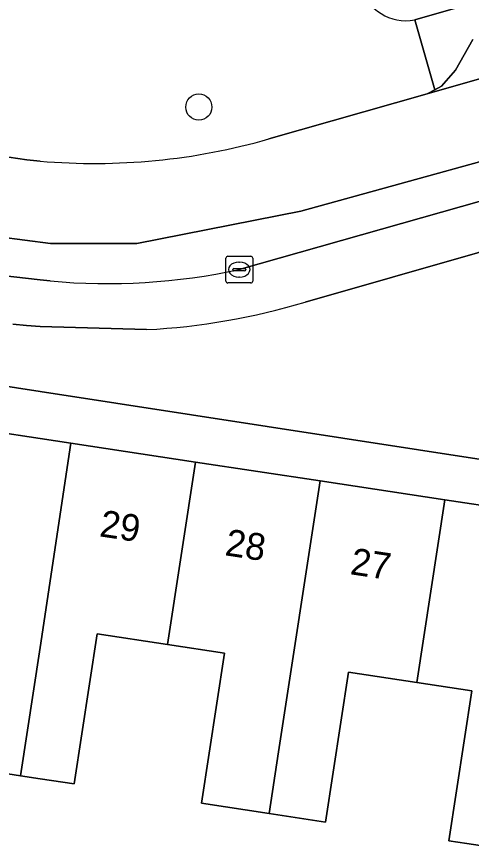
# Model space of a CAD drawing. Extents: x 162172 to 163187, y 382874 to 383685.
# Drawn here: x 162999.12 to 163016.11, y 383249.71 to 383280.9 of the extents above; entities that cross this region are included whole.
import ezdxf

# ---------------------------------------------------------------- set-up
doc = ezdxf.new("R2010")
doc.units = 0
for name, color, linetype in [('IMGEO_Boom', 7, 'Continuous'), ('IMGEO_Erf', 7, 'Continuous'), ('IMGEO_Groenvoorziening', 7, 'Continuous'), ('IMGEO_Kolk', 7, 'Continuous'), ('IMGEO_Pand', 7, 'Continuous'), ('IMGEO_Pand_nummerreeks', 7, 'Continuous'), ('IMGEO_Parkeervlak_open', 7, 'Continuous'), ('IMGEO_Rijbaan_lokaal_gesloten', 7, 'Continuous'), ('IMGEO_Voetpad_open', 7, 'Continuous')]:
    doc.layers.add(name, color=color, linetype=linetype)

msp = doc.modelspace()

# ---------------------------------------------------------------- linework, layer by layer
at = {"layer": 'IMGEO_Boom'}
msp.add_circle((163005.93, 383277.52), 0.489, dxfattribs=at)
at = {"layer": 'IMGEO_Erf'}
for points in [[(163042.573, 383260.331), (163000, 383266.891), (162992.357, 383268.069)], [(162991.407, 383267.283), (162991.274, 383266.454), (162996.382, 383265.68), (163000, 383265.131), (163001.154, 383264.956), (163005.81, 383264.252), (163010.466, 383263.548), (163015.122, 383262.843), (163019.778, 383262.139), (163024.435, 383261.434), (163029.091, 383260.73), (163033.747, 383260.025), (163038.403, 383259.321), (163043.302, 383258.58), (163043.453, 383259.501)], [(163017.866, 383249.708), (163015.942, 383250), (163015.274, 383250.101), (163016.135, 383255.701), (163014.073, 383256.016), (163011.525, 383256.405), (163010.663, 383250.801), (163008.554, 383251.121), (163006.03, 383251.504), (163006.894, 383257.113), (163004.762, 383257.439), (163002.137, 383257.84), (163001.273, 383252.226), (163000, 383252.419), (162999.273, 383252.529), (162996.476, 383252.96)]]:
    msp.add_lwpolyline(points, dxfattribs=at)
at = {"layer": 'IMGEO_Groenvoorziening'}
for points in [[(162995.181, 383290.592), (162990.743, 383289.153), (162992.43, 383276.599), (162999.504, 383275.548), (162999.752, 383275.522), (163000, 383275.499)], [(163013.995, 383280.776), (163029.209, 383285.15), (163036.074, 383287.123)], [(163008.552, 383276.33), (163014.462, 383278.009), (163014.75, 383278.161), (163013.995, 383280.776)]]:
    msp.add_lwpolyline(points, dxfattribs=at)
for centre, radius, start, end in [((163013.659, 383282.465), 1.722, 106.7844, 281.2477), ((163013.659, 383282.465), 1.722, 106.7844, 281.2477), ((163002.037, 383298.952), 23.541, 265.0349, 286.0651)]:
    msp.add_arc(centre, radius, start, end, dxfattribs=at)
at = {"layer": 'IMGEO_Kolk'}
for p, q in [((163007.016, 383271.945), (163007.868, 383271.945)), ((163006.941, 383271.019), (163006.941, 383271.871)), ((163007.429, 383271.725), (163007.454, 383271.725)), ((163007.942, 383271.871), (163007.942, 383271.019)), ((163007.2, 383271.439), (163007.2, 383271.451)), ((163007.638, 383271.402), (163007.24, 383271.402)), ((163007.243, 383271.488), (163007.641, 383271.488)), ((163007.684, 383271.451), (163007.684, 383271.439)), ((163007.868, 383270.945), (163007.016, 383270.945)), ((163007.452, 383271.165), (163007.427, 383271.165))]:
    msp.add_line(p, q, dxfattribs=at)
for points in [[(163007.016, 383271.945), (163007.868, 383271.945)], [(163006.941, 383271.019), (163006.941, 383271.871)], [(163007.942, 383271.871), (163007.942, 383271.019)], [(163007.868, 383270.945), (163007.016, 383270.945)]]:
    msp.add_lwpolyline(points, dxfattribs=at)
for centre, radius, start, end in [((163007.018, 383271.869), 0.0765, 91.552, 178.448), ((163007.018, 383271.869), 0.0765, 91.552, 178.448), ((163007.866, 383271.869), 0.0765, 1.552, 88.448), ((163007.866, 383271.869), 0.0765, 1.552, 88.448), ((163007.24, 383271.448), 0.0403, 85.8775, 175.7526), ((163007.237, 383271.438), 0.0366, 178.938, 274.7102), ((163007.641, 383271.445), 0.043, 264.8664, 352.4533), ((163007.645, 383271.45), 0.0386, 1.7309, 96.639), ((163007.018, 383271.021), 0.0765, 181.552, 268.448), ((163007.018, 383271.021), 0.0765, 181.552, 268.448), ((163007.866, 383271.021), 0.0765, 271.552, 358.448), ((163007.866, 383271.021), 0.0765, 271.552, 358.448)]:
    msp.add_arc(centre, radius, start, end, dxfattribs=at)
for centre, major_axis, ratio, start_param, end_param in [((163007.428, 383271.445), (-0.387, 0.002), 0.722429, 4.712389, 7.853982), ((163007.453, 383271.445), (-0.39, 0.002), 0.717154, 1.570796, 4.712389)]:
    msp.add_ellipse(centre, major_axis=major_axis, ratio=ratio, start_param=start_param, end_param=end_param, dxfattribs=at)
at = {"layer": 'IMGEO_Pand'}
for points in [[(162999.273, 383252.529), (163000, 383257.325), (163001.154, 383264.956), (163000, 383265.131), (162996.382, 383265.68), (162995.351, 383258.876), (162997.339, 383258.572), (162996.476, 383252.96)], [(162999.273, 383252.529), (163000, 383252.419), (163001.273, 383252.226), (163002.137, 383257.84), (163004.762, 383257.439), (163005.81, 383264.252), (163001.154, 383264.956), (163000, 383257.325)], [(163008.554, 383251.121), (163008.909, 383253.427), (163010.466, 383263.548), (163005.81, 383264.252), (163004.762, 383257.439), (163006.894, 383257.113), (163006.03, 383251.504)], [(163014.073, 383256.016), (163015.122, 383262.843), (163010.466, 383263.548), (163008.909, 383253.427), (163008.554, 383251.121), (163010.663, 383250.801), (163011.525, 383256.405)], [(163014.073, 383256.016), (163016.135, 383255.701), (163015.274, 383250.101), (163015.942, 383250), (163017.866, 383249.708), (163017.911, 383250), (163018.218, 383251.993), (163019.778, 383262.139), (163015.122, 383262.843)]]:
    msp.add_lwpolyline(points, close=True, dxfattribs=at)
at = {"layer": 'IMGEO_Parkeervlak_open'}
for points in [[(163016.165, 383280.049), (163015.523, 383278.899), (163015.003, 383278.295), (163014.75, 383278.161), (163014.462, 383278.009), (163039.446, 383285.182)], [(163021.814, 383275.521), (163007.437, 383271.446)], [(163009.902, 383270.234), (163019.602, 383273.011)], [(163000.379, 383271.02), (163000, 383271.063), (162996.284, 383271.485)], [(162998.977, 383269.4), (162999.488, 383269.36), (163000, 383269.323), (163003.981, 383269.202)]]:
    msp.add_lwpolyline(points, dxfattribs=at)
for centre, radius, start, end in [((163002.508, 383294.422), 23.499, 264.8009, 282.1072), ((163002.737, 383293.84), 24.669, 272.8901, 286.884)]:
    msp.add_arc(centre, radius, start, end, dxfattribs=at)
at = {"layer": 'IMGEO_Rijbaan_lokaal_gesloten'}
for points in [[(163040.415, 383285.48), (163039.446, 383285.182), (163014.462, 383278.009), (163008.552, 383276.33)], [(163000, 383275.499), (162999.752, 383275.522), (162999.504, 383275.548), (162992.43, 383276.599), (162983.503, 383277.926), (162981.518, 383278.216), (162979.394, 383278.554), (162943.619, 383283.897), (162942.607, 383284.048)], [(163040.344, 383282.562), (163020.844, 383276.695), (163009.736, 383273.624), (163003.62, 383272.424), (163000.382, 383272.424), (162997.504, 383272.791), (162988.869, 383274.025), (162979.785, 383275.484), (162963.075, 383278.288), (162940.869, 383281.654)], [(162940.869, 383281.654), (162963.075, 383278.288), (162979.785, 383275.484), (162988.869, 383274.025), (162997.504, 383272.791), (163000.382, 383272.424), (163003.62, 383272.424), (163009.736, 383273.624), (163020.844, 383276.695), (163040.344, 383282.562)], [(163007.437, 383271.446), (163021.814, 383275.521), (163025.657, 383276.617), (163045.337, 383282.248), (163045.541, 383282.298)], [(162932.962, 383280.637), (162934.995, 383280.773), (162935.314, 383280.725), (162973.133, 383275.028), (162975.936, 383274.527), (162978.681, 383274.105), (162990.964, 383272.214), (162992.596, 383271.991), (162993.768, 383271.831), (162996.284, 383271.485), (163000, 383271.063), (163000.379, 383271.02)]]:
    msp.add_lwpolyline(points, dxfattribs=at)
for centre, radius, start, end in [((163002.037, 383298.952), 23.541, 265.0349, 286.0651), ((163002.508, 383294.422), 23.499, 264.8009, 282.1072)]:
    msp.add_arc(centre, radius, start, end, dxfattribs=at)
at = {"layer": 'IMGEO_Voetpad_open'}
for points in [[(163036.074, 383287.123), (163029.209, 383285.15), (163013.995, 383280.776), (163014.75, 383278.161), (163015.003, 383278.295), (163015.523, 383278.899), (163016.165, 383280.049)], [(163019.602, 383273.011), (163009.902, 383270.234)], [(162987.607, 383269.67), (162987.498, 383268.807), (162992.357, 383268.069), (163000, 383266.891), (163042.573, 383260.331), (163042.825, 383262.415), (163032.443, 383263.993), (163026.073, 383265.053), (163019.577, 383266.061)], [(163003.981, 383269.202), (163000, 383269.323), (162999.488, 383269.36), (162998.977, 383269.4)]]:
    msp.add_lwpolyline(points, dxfattribs=at)
msp.add_arc((163002.737, 383293.84), 24.669, 272.8901, 286.884, dxfattribs=at)

# ---------------------------------------------------------------- texts
at = {"layer": 'IMGEO_Pand_nummerreeks'}
for s, p in [('29', (163002.188, 383261.482)), ('28', (163006.874, 383260.774)), ('27', (163011.554, 383260.066))]:
    msp.add_text(s, height=1, rotation=351.3977, dxfattribs=at).set_placement(p)

doc.saveas('drawing.dxf')
